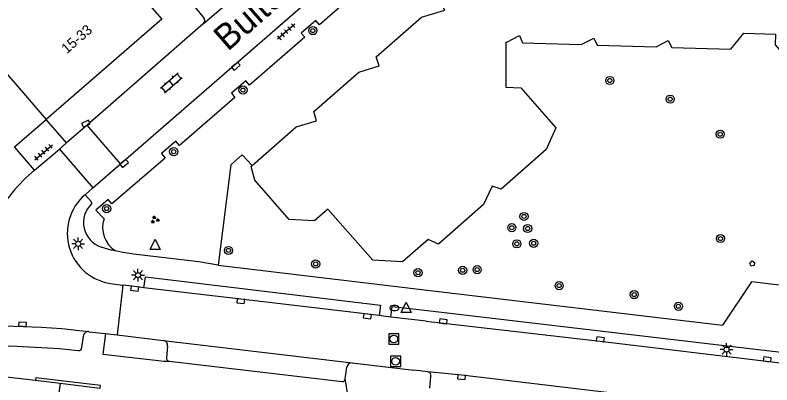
# Model space of a CAD drawing. Extents: x 132998 to 136004, y 396998 to 398512.
# Drawn here: x 133854.6 to 133928.6, y 397154.1 to 397190.3 of the extents above; entities that cross this region are included whole.
import ezdxf

# ---------------------------------------------------------------- set-up
doc = ezdxf.new("R2010")
doc.units = 0
for name, color, linetype in [('gg-afsc-hekwerk', 7, 'Continuous'), ('gg-afsc-muur', 7, 'Continuous'), ('gg-anno-huisnummerreeks BGT', 7, 'Continuous'), ('gg-anno-openbare ruimte label', 7, 'Continuous'), ('gg-bbg-hoofdgebouw', 7, 'Continuous'), ('gg-bbg-tussenscheiding', 7, 'Continuous'), ('gg-knt-verharding', 7, 'Continuous'), ('gg-knt-verharding nz', 7, 'Continuous'), ('gt-grn-weggrens', 7, 'Continuous'), ('gt-symb-boom', 7, 'Continuous'), ('gt-symb-brandkraan', 7, 'Continuous'), ('gt-symb-gasafsluiter', 7, 'Continuous'), ('gt-symb-groenvak', 7, 'Continuous'), ('gt-symb-klinker verharding', 7, 'Continuous'), ('gt-symb-kolk', 7, 'Continuous'), ('gt-symb-lichtmast', 7, 'Continuous'), ('gt-symb-rioolschacht', 7, 'Continuous'), ('gt-symb-tegel verharding', 7, 'Continuous'), ('gt-symb-waterafsluiter', 7, 'Continuous')]:
    doc.layers.add(name, color=color, linetype=linetype)

# ---------------------------------------------------------------- blocks, each defined once
blk = doc.blocks.new('gt0-GRVAK')
at = {"layer": 'gt-symb-groenvak'}
for p, q in [((-0.11, 0.189), (-0.228, 0.24)), ((-0.182, 0.153), (0.088, 0.153)), ((-0.091, 0.211), (-0.156, 0.322)), ((-0.047, 0.214), (-0.047, 0.393)), ((-0.004, 0.211), (0.061, 0.322)), ((0.015, 0.189), (0.133, 0.24)), ((0.262, -0.052), (0.197, 0.059)), ((0.305, -0.049), (0.305, 0.13)), ((0.349, -0.052), (0.414, 0.059)), ((-0.245, -0.228), (-0.363, -0.177)), ((-0.318, -0.264), (-0.047, -0.264)), ((-0.226, -0.206), (-0.291, -0.095)), ((-0.183, -0.203), (-0.183, -0.024)), ((-0.139, -0.206), (-0.074, -0.095)), ((-0.12, -0.228), (-0.002, -0.177)), ((0.243, -0.074), (0.125, -0.023)), ((0.17, -0.11), (0.441, -0.11)), ((0.368, -0.074), (0.486, -0.023))]:
    blk.add_line(p, q, dxfattribs=at)
blk = doc.blocks.new('gt0-KL1')
at = {"layer": 'gt-symb-klinker verharding'}
for p, q in [((-1.15, 0.3), (1.15, 0.3)), ((-1, -0.3), (-1, 0.3)), ((-0.5, 0.3), (-0.5, 0.45)), ((0, -0.3), (0, 0.3)), ((0.5, 0.3), (0.5, 0.45)), ((1, -0.3), (1, 0.3)), ((-1.15, -0.3), (1.15, -0.3)), ((-0.5, -0.45), (-0.5, -0.3)), ((0.5, -0.45), (0.5, -0.3))]:
    blk.add_line(p, q, dxfattribs=at)
blk = doc.blocks.new('gt0-BOOM')
at = {"layer": 'gt-symb-boom'}
for radius in [0.4, 0.2]:
    blk.add_circle((0, 0), radius, dxfattribs=at)
blk = doc.blocks.new('gt0-KOLK')
at = {"layer": 'gt-symb-kolk'}
blk.add_lwpolyline([(0, 0), (0.375, 0), (0.375, 0.4), (-0.375, 0.4), (-0.375, 0), (0, 0)], dxfattribs=at)
blk = doc.blocks.new('gt0-TEG1')
at = {"layer": 'gt-symb-tegel verharding'}
for p, q in [((-1.125, 0), (1.125, 0)), ((-0.9, -0.25), (-0.9, 0.25)), ((-0.45, -0.25), (-0.45, 0.25)), ((0, -0.25), (0, 0.25)), ((0.45, -0.25), (0.45, 0.25)), ((0.9, -0.25), (0.9, 0.25))]:
    blk.add_line(p, q, dxfattribs=at)
blk = doc.blocks.new('gt0-LMAST')
at = {"layer": 'gt-symb-lichtmast'}
for p, q in [((-0.182, 0.173), (-0.447, 0.438)), ((-0.005, 0.246), (-0.005, 0.621)), ((0.172, 0.173), (0.437, 0.438)), ((-0.255, -0.004), (-0.63, -0.004)), ((-0.182, -0.181), (-0.447, -0.446)), ((-0.005, -0.254), (-0.005, -0.629)), ((0.437, -0.446), (0.172, -0.181)), ((0.245, -0.004), (0.62, -0.004))]:
    blk.add_line(p, q, dxfattribs=at)
blk.add_circle((-0.005, -0.004), 0.25, dxfattribs=at)
blk = doc.blocks.new('POINT_DISPLAY')
blk.add_line((0, 0), (0, 0))
blk = doc.blocks.new('gt0-GAFSL')
at = {"layer": 'gt-symb-gasafsluiter'}
blk.add_lwpolyline([(-0.5, -0.333), (0, 0.667), (0.5, -0.333)], close=True, dxfattribs=at)
for p in [(-0.5, -0.333), (0.5, -0.333)]:
    blk.add_blockref('POINT_DISPLAY', p, dxfattribs=at)
blk = doc.blocks.new('gt0-RS')
at = {"layer": 'gt-symb-rioolschacht'}
blk.add_lwpolyline([(-0.5, -0.5), (0.5, -0.5), (0.5, 0.5), (-0.5, 0.5)], close=True, dxfattribs=at)
blk.add_circle((0, 0), 0.375, dxfattribs=at)
blk = doc.blocks.new('gt0-BR')
at = {"layer": 'gt-symb-brandkraan'}
for centre, radius, start, end in [((-0.244, 0), 0.206, 107.56694, 252.43307), ((0.599, -2.664), 3, 106.89205, 107.56694), ((0, -0.691), 0.938, 73.10799, 106.89205), ((-0.599, -2.664), 3, 72.43309, 73.10799), ((0.244, 0), 0.206, 287.56695, 72.43309), ((0.599, 2.664), 3, 252.43307, 253.10797), ((0, 0.691), 0.938, 253.10797, 286.89206), ((-0.599, 2.664), 3, 286.89206, 287.56695)]:
    blk.add_arc(centre, radius, start, end, dxfattribs=at)
blk = doc.blocks.new('gt0-WAFSL')
at = {"layer": 'gt-symb-waterafsluiter'}
for p, q in [((-0.5, -0.333), (0, 0.667)), ((0, 0.667), (0.5, -0.333)), ((0.5, -0.333), (-0.5, -0.333))]:
    blk.add_line(p, q, dxfattribs=at)

msp = doc.modelspace()

# ---------------------------------------------------------------- linework, layer by layer
at = {"layer": 'gg-afsc-hekwerk'}
for p, q in [((133874.43, 397165.813), (133895.172, 397163.344)), ((133895.172, 397163.344), (133923.777, 397159.94))]:
    msp.add_line(p, q, dxfattribs=at)
for points in [[(133877.746, 397175.576), (133876.78, 397176.61), (133875.644, 397175.658), (133874.43, 397165.813)], [(133934.029, 397158.726), (133931.032, 397159.112), (133931.498, 397163.608), (133926.613, 397164.193), (133923.777, 397159.94)]]:
    msp.add_lwpolyline(points, dxfattribs=at)
at = {"layer": 'gg-afsc-muur'}
msp.add_lwpolyline([(133926.874, 397165.792), (133926.579, 397165.736), (133926.432, 397166.003), (133926.666, 397166.263), (133926.904, 397166.095), (133926.874, 397165.792)], dxfattribs=at)
at = {"layer": 'gg-bbg-hoofdgebouw'}
for p, q in [((133853.666, 397154.906), (133856.556, 397154.556)), ((133856.556, 397154.556), (133858.949, 397154.267)), ((133858.949, 397154.267), (133862.871, 397153.793))]:
    msp.add_line(p, q, dxfattribs=at)
for points in [[(133877.746, 397175.576), (133882.056, 397179.361), (133884.04, 397179.958), (133883.774, 397180.855), (133888.184, 397184.727), (133890.171, 397185.329), (133889.893, 397186.218), (133894.314, 397190.098), (133896.594, 397190.792), (133896.11, 397191.7)], [(133867.763, 397191.251), (133867.75, 397191.24), (133868.9, 397189.89), (133857.6, 397180.09)], [(133850.632, 397189.304), (133850.05, 397188.8), (133857.6, 397180.09)], [(133902.55, 397187.65), (133902.65, 397187.65), (133903.89, 397188.31), (133904.2, 397187.6), (133909.95, 397187.42), (133911.17, 397188.05), (133911.5, 397187.37), (133917.26, 397187.19), (133918.46, 397187.82), (133918.82, 397187.14), (133924.57, 397186.95), (133925.84, 397188.54), (133928.96, 397188.44), (133928.93, 397187.39), (133933.93, 397181.58), (133933.84, 397179.96)], [(133902.55, 397187.65), (133902.57, 397183.25), (133904.037, 397183.165), (133907.47, 397179.276), (133906.522, 397177.138), (133902.097, 397173.267), (133901.236, 397173.559), (133900.385, 397171.765), (133895.976, 397167.883), (133894.96, 397168.321), (133892.47, 397166.137), (133889.541, 397166.327), (133885.152, 397171.317), (133883.83, 397170.158), (133881.381, 397170.288), (133877.998, 397174.15), (133877.634, 397175.477), (133877.746, 397175.576)]]:
    msp.add_lwpolyline(points, dxfattribs=at)
at = {"layer": 'gg-bbg-tussenscheiding'}
msp.add_line((133858.949, 397154.267), (133857.78, 397144.706), dxfattribs=at)
at = {"layer": 'gg-knt-verharding'}
for p, q in [((133872.988, 397190.104), (133872.224, 397191.013)), ((133872.965, 397189.438), (133861.617, 397179.515)), ((133861.617, 397179.515), (133859.586, 397177.792)), ((133864.865, 397175.749), (133861.617, 397179.515)), ((133859.586, 397177.792), (133858.884, 397177.191)), ((133856.457, 397175.11), (133858.884, 397177.191)), ((133858.884, 397177.191), (133862.156, 397173.38)), ((133862.156, 397173.38), (133864.865, 397175.749)), ((133855.9, 397174.632), (133856.457, 397175.11)), ((133862.156, 397173.38), (133861.401, 397172.72)), ((133864.074, 397164.004), (133865.104, 397163.859)), ((133865.104, 397163.859), (133864.529, 397159.009)), ((133891.301, 397160.747), (133890.162, 397160.887)), ((133894.756, 397160.33), (133891.301, 397160.747)), ((133861.741, 397159.316), (133861.76, 397159.314)), ((133861.76, 397159.314), (133863.383, 397159.131)), ((133863.383, 397159.131), (133864.529, 397159.009)), ((133864.529, 397159.009), (133869.061, 397158.456)), ((133861.089, 397157.765), (133861.232, 397158.886)), ((133869.472, 397157.902), (133869.354, 397156.767)), ((133869.635, 397156.436), (133886.541, 397154.431)), ((133887.523, 397156.27), (133893.56, 397155.557)), ((133886.859, 397154.691), (133887.008, 397155.833)), ((133894.94, 397155.396), (133893.56, 397155.557)), ((133895.118, 397153.781), (133895.234, 397154.919))]:
    msp.add_line(p, q, dxfattribs=at)
for points in [[(133864.865, 397175.749), (133885.421, 397193.615), (133887.111, 397195.124)], [(133888.562, 397193.62), (133888.823, 397193.281), (133884.322, 397189.358), (133883.961, 397189.783), (133882.537, 397188.542), (133882.895, 397188.148), (133877.473, 397183.445), (133877.119, 397183.862), (133875.709, 397182.653), (133876.05, 397182.232), (133870.635, 397177.543), (133870.287, 397177.964), (133868.888, 397176.739), (133869.228, 397176.305), (133864.022, 397171.83), (133863.665, 397172.26), (133862.453, 397171.221), (133863.259, 397170.37)], [(133862.046, 397171.852), (133862.033, 397172.018), (133861.401, 397172.72)], [(133864.378, 397167.219), (133863.968, 397167.308), (133862.981, 397167.587)], [(133874.43, 397165.813), (133872.542, 397166.142), (133866.131, 397166.915), (133864.931, 397167.098), (133864.378, 397167.219)], [(133867.144, 397163.604), (133867.296, 397164.695), (133890.298, 397161.91), (133890.162, 397160.887)], [(133867.144, 397163.604), (133866.278, 397163.723), (133865.104, 397163.859)], [(133890.162, 397160.887), (133876.65, 397162.502), (133867.144, 397163.604)], [(133891.301, 397160.747), (133891.436, 397161.763), (133894.889, 397161.378)], [(133894.889, 397161.378), (133946.921, 397155.242), (133946.79, 397154.162)], [(133845.515, 397160.191), (133857.11, 397159.769), (133859.113, 397159.62), (133861.741, 397159.316)], [(133894.756, 397160.33), (133911.788, 397158.37), (133946.79, 397154.162)], [(133863.383, 397159.131), (133863.141, 397157.128), (133869.128, 397156.422), (133869.635, 397156.436)], [(133843.339, 397158.315), (133854.76, 397157.911), (133858.912, 397157.671), (133860.738, 397157.477)], [(133862.871, 397153.793), (133862.901, 397154.043), (133856.584, 397154.792), (133856.556, 397154.556)]]:
    msp.add_lwpolyline(points, dxfattribs=at)
for centre, radius, start, end in [((133872.635, 397189.783), 0.477, 313.73531, 42.30889), ((133865.927, 397163.489), 14.991, 131.98296, 156.56813), ((133864.624, 397168.94), 4.967, 130.45203, 263.64715), ((133863.781, 397169.997), 2.54, 133.09873, 251.63153), ((133865.816, 397169.504), 2.699, 161.2819, 237.82058), ((133861.697, 397158.852), 0.466, 84.56381, 175.81802), ((133868.995, 397157.977), 0.483, 351.02191, 82.11985), ((133860.786, 397157.777), 0.303, 260.92545, 357.81318), ((133869.651, 397156.734), 0.298, 173.65572, 267.00297), ((133887.491, 397155.786), 0.485, 86.17152, 174.4606), ((133894.835, 397155.002), 0.408, 348.22055, 75.07484), ((133886.57, 397154.72), 0.291, 264.32885, 354.21071)]:
    msp.add_arc(centre, radius, start, end, dxfattribs=at)
at = {"layer": 'gg-knt-verharding nz'}
for p, q in [((133872.965, 397189.438), (133882.874, 397198.007)), ((133869.061, 397158.456), (133887.523, 397156.27))]:
    msp.add_line(p, q, dxfattribs=at)
msp.add_lwpolyline([(133918.707, 397152.615), (133898.246, 397155.057), (133894.94, 397155.396)], dxfattribs=at)
at = {"layer": 'gt-grn-weggrens'}
for p, q in [((133854.48, 397177.399), (133857.6, 397180.09)), ((133859.586, 397177.792), (133857.6, 397180.09)), ((133856.457, 397175.11), (133854.48, 397177.399)), ((133887.118, 397153.159), (133886.859, 397154.691))]:
    msp.add_line(p, q, dxfattribs=at)

# ---------------------------------------------------------------- block references
at = {"layer": 'gt-symb-boom'}
for p in [(133883.683, 397188.784), (133912.742, 397183.897), (133876.844, 397182.962), (133918.638, 397182.072), (133923.537, 397178.639), (133870.075, 397176.935), (133863.515, 397171.36), (133904.342, 397170.593), (133903.149, 397169.488), (133904.7, 397169.408), (133923.565, 397168.428), (133903.639, 397167.912), (133905.293, 397167.965), (133875.43, 397167.265), (133883.963, 397165.943), (133898.344, 397165.326), (133899.756, 397165.39), (133893.973, 397165.085), (133907.785, 397163.823), (133915.122, 397162.945), (133919.452, 397161.801)]:
    msp.add_blockref('gt0-BOOM', p, dxfattribs=at)
at = {"layer": 'gt-symb-brandkraan'}
msp.add_blockref('gt0-BR', (133891.664, 397161.626), dxfattribs=at)
at = {"layer": 'gt-symb-gasafsluiter'}
msp.add_blockref('gt0-GAFSL', (133868.257, 397167.697), dxfattribs=at)
at = {"layer": 'gt-symb-groenvak'}
msp.add_blockref('gt0-GRVAK', (133868.218, 397170.273), dxfattribs=at)
at = {"layer": 'gt-symb-klinker verharding', "rotation": 41.14819511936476}
msp.add_blockref('gt0-KL1', (133869.836, 397183.673), dxfattribs=at)
at = {"layer": 'gt-symb-kolk'}
for p, rotation in [((133876.018, 397185.439), -138.9758659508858), ((133861.575, 397179.493), 27.641142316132), ((133865.09, 397175.931), -141.00900595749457), ((133866.278, 397163.723), 173.39246434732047), ((133876.65, 397162.502), 173.38444843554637), ((133889.039, 397161.012), 173.1402399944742), ((133896.422, 397160.129), -6.526444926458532), ((133855.263, 397159.839), -2.17127357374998), ((133911.788, 397158.37), -6.867772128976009), ((133928.119, 397156.403), -6.843734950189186), ((133898.246, 397155.057), 174.14727983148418)]:
    msp.add_blockref('gt0-KOLK', p, dxfattribs=dict(at, rotation=rotation))
at = {"layer": 'gt-symb-lichtmast'}
for p in [(133860.726, 397167.915), (133866.582, 397164.849), (133924.162, 397157.568)]:
    msp.add_blockref('gt0-LMAST', p, dxfattribs=at)
at = {"layer": 'gt-symb-rioolschacht'}
for p in [(133891.604, 397158.596), (133891.776, 397156.414)]:
    msp.add_blockref('gt0-RS', p, dxfattribs=at)
at = {"layer": 'gt-symb-tegel verharding'}
for p, rotation in [((133881.069, 397188.671), -139.0134667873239), ((133857.341, 397176.875), 40.53915174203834)]:
    msp.add_blockref('gt0-TEG1', p, dxfattribs=dict(at, rotation=rotation))
at = {"layer": 'gt-symb-waterafsluiter'}
msp.add_blockref('gt0-WAFSL', (133892.814, 397161.532), dxfattribs=at)

# ---------------------------------------------------------------- texts
at = {"layer": 'gg-anno-huisnummerreeks BGT'}
msp.add_text('15-33', height=1, rotation=40.9, dxfattribs=at).set_placement((133859.608, 397186.464))
at = {"layer": 'gg-anno-openbare ruimte label'}
msp.add_text('Buitenstraat', height=2.5, rotation=41.1, dxfattribs=at).set_placement((133875.356, 397186.688))

doc.saveas('drawing.dxf')
